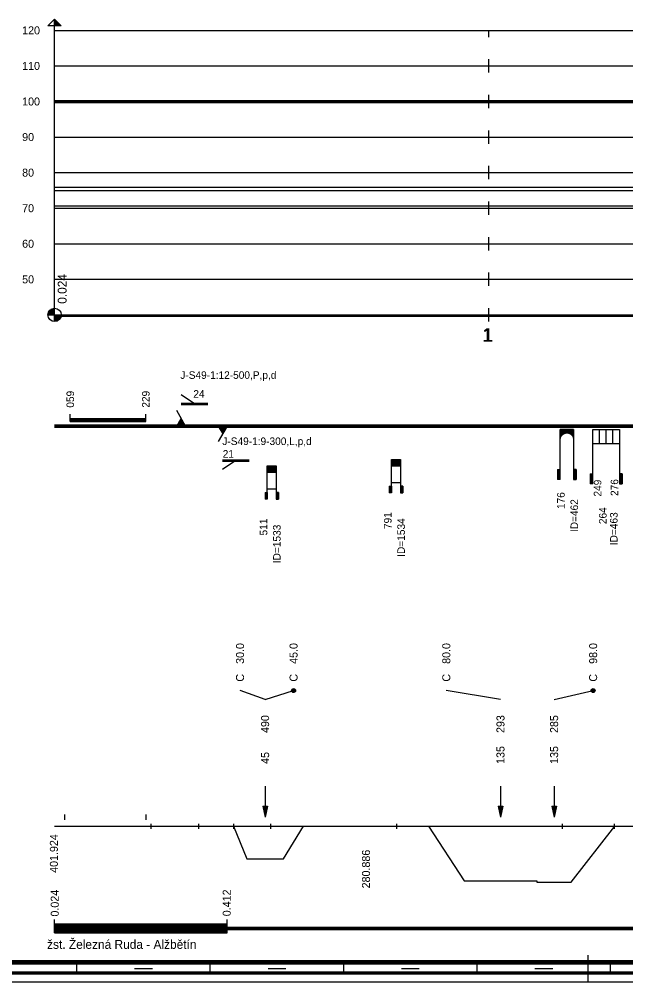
# Model space of a CAD drawing. Extents: x 2 to 10148, y 0 to 380.
# Drawn here: x 293.6 to 429.9, y 0 to 216.5 of the extents above; entities that cross this region are included whole.
import ezdxf

# ---------------------------------------------------------------- set-up
doc = ezdxf.new("R2010")
doc.units = 0
for name, color, linetype in [('CARA_S_OBJEKTY', 7, 'Continuous'), ('KRIV1_CARA', 7, 'Continuous'), ('KRIV1_TEXT', 7, 'Continuous'), ('L_OBJEKTY_TEXT', 7, 'Continuous'), ('L_OBJEKTY_TVAR', 7, 'Continuous'), ('OBJEKTY_TEXT', 7, 'Continuous'), ('OBJEKTY_TVAR', 7, 'Continuous'), ('RAM', 7, 'Continuous'), ('RYCHL_A', 7, 'Continuous'), ('RYCHL_B', 7, 'Continuous'), ('RYCHL_C', 7, 'Continuous'), ('RYCHL_RASTR', 7, 'Continuous'), ('RYCHL_STAN', 7, 'Continuous'), ('STAN_CARA', 7, 'Continuous')]:
    doc.layers.add(name, color=color, linetype=linetype)

msp = doc.modelspace()

# ---------------------------------------------------------------- linework, layer by layer
for p, q in [((303.74, 37.61), (303.74, 36.42)), ((322.04, 37.61), (322.04, 36.42)), ((323.13, 35.55), (323.13, 34.36)), ((333.89, 35.55), (333.89, 34.36)), ((341.73, 35.55), (341.73, 34.36)), ((350.06, 35.55), (350.06, 34.36)), ((378.36, 35.55), (378.36, 34.36)), ((415.66, 35.55), (415.66, 34.36)), ((427.33, 35.55), (427.33, 34.36))]:
    msp.add_line(p, q)
at = {"layer": 'CARA_S_OBJEKTY'}
for p, q in [((301.52, 125.25), (632.74, 125.25)), ((301.52, 125), (632.74, 125)), ((301.52, 124.75), (632.74, 124.75))]:
    msp.add_line(p, q, dxfattribs=at)
at = {"layer": 'KRIV1_CARA'}
for p, q in [((301.52, 35), (632.74, 35)), ((341.71, 35), (344.71, 27.65)), ((353, 27.65), (357.5, 35)), ((385.59, 35), (393.59, 22.71)), ((417.7, 22.37), (427.5, 35)), ((344.71, 27.65), (353, 27.65)), ((393.59, 22.71), (409.96, 22.71)), ((409.96, 22.71), (409.96, 22.37)), ((409.96, 22.37), (417.7, 22.37))]:
    msp.add_line(p, q, dxfattribs=at)
at = {"layer": 'KRIV1_TEXT'}
for p, q in [((348.85, 63.5), (343.21, 65.5)), ((348.85, 63.5), (355.25, 65.5)), ((401.77, 63.5), (389.59, 65.5)), ((413.83, 63.5), (422.6, 65.5)), ((348.85, 44), (348.85, 42.2)), ((401.77, 44), (401.77, 42.2)), ((413.83, 44), (413.83, 42.2)), ((348.85, 42.2), (348.85, 40)), ((401.77, 42.2), (401.77, 40)), ((413.83, 42.2), (413.83, 40)), ((348.35, 39.5), (348.85, 37)), ((348.35, 39.5), (349.35, 39.5)), ((348.45, 39.5), (348.85, 37.5)), ((348.55, 39.5), (348.85, 38)), ((348.65, 39.5), (348.85, 38.5)), ((348.75, 39.5), (348.85, 39)), ((348.85, 40), (348.85, 37)), ((349.35, 39.5), (348.85, 37)), ((349.25, 39.5), (348.85, 37.5)), ((349.15, 39.5), (348.85, 38)), ((349.05, 39.5), (348.85, 38.5)), ((348.95, 39.5), (348.85, 39)), ((348.85, 39.5), (348.85, 39.5)), ((348.85, 39.5), (348.85, 39.5)), ((401.27, 39.5), (401.77, 37)), ((401.27, 39.5), (402.27, 39.5)), ((401.37, 39.5), (401.77, 37.5)), ((401.47, 39.5), (401.77, 38)), ((401.57, 39.5), (401.77, 38.5)), ((401.67, 39.5), (401.77, 39)), ((401.77, 40), (401.77, 37)), ((402.27, 39.5), (401.77, 37)), ((402.17, 39.5), (401.77, 37.5)), ((402.07, 39.5), (401.77, 38)), ((401.97, 39.5), (401.77, 38.5)), ((401.87, 39.5), (401.77, 39)), ((401.77, 39.5), (401.77, 39.5)), ((401.77, 39.5), (401.77, 39.5)), ((413.33, 39.5), (413.83, 37)), ((413.33, 39.5), (414.33, 39.5)), ((413.43, 39.5), (413.83, 37.5)), ((413.53, 39.5), (413.83, 38)), ((413.63, 39.5), (413.83, 38.5)), ((413.73, 39.5), (413.83, 39)), ((413.83, 40), (413.83, 37)), ((414.33, 39.5), (413.83, 37)), ((414.23, 39.5), (413.83, 37.5)), ((414.13, 39.5), (413.83, 38)), ((414.03, 39.5), (413.83, 38.5)), ((413.93, 39.5), (413.83, 39)), ((413.83, 39.5), (413.83, 39.5)), ((413.83, 39.5), (413.83, 39.5))]:
    msp.add_line(p, q, dxfattribs=at)
for centre, radius in [((355.25, 65.5), 0.45), ((355.25, 65.5), 0.3), ((355.25, 65.5), 0.15), ((422.6, 65.5), 0.45), ((422.6, 65.5), 0.3), ((422.6, 65.5), 0.15)]:
    msp.add_circle(centre, radius, dxfattribs=at)
at = {"layer": 'L_OBJEKTY_TVAR'}
for p, q in [((305.04, 126), (305.04, 127.67)), ((305.04, 126.67), (322.03, 126.67)), ((305.04, 126.5), (322.03, 126.5)), ((305.04, 126.25), (322.03, 126.25)), ((305.04, 126), (322.03, 126)), ((322.03, 125.99), (322.03, 127.67)), ((301.52, 11), (301.52, 14)), ((301.52, 13), (340.31, 13)), ((340.31, 11), (340.31, 14)), ((301.52, 12.75), (340.31, 12.75)), ((301.52, 12.5), (340.31, 12.5)), ((301.52, 12.25), (340.31, 12.25)), ((301.52, 12), (340.31, 12)), ((301.52, 11.75), (340.31, 11.75)), ((301.52, 11.5), (340.31, 11.5)), ((301.52, 11.25), (340.31, 11.25)), ((301.52, 11), (340.31, 11))]:
    msp.add_line(p, q, dxfattribs=at)
at = {"layer": 'OBJEKTY_TVAR'}
for p, q in [((332.98, 130), (329.98, 132)), ((329.98, 130.13), (335.98, 130.13)), ((329.98, 130), (335.98, 130)), ((330.98, 125), (328.98, 128.46)), ((329.98, 129.88), (335.98, 129.88)), ((328.98, 125), (329.98, 126.73)), ((329.13, 125), (330.05, 126.6)), ((329.28, 125), (330.13, 126.47)), ((329.43, 125), (330.2, 126.34)), ((329.58, 125), (330.28, 126.21)), ((329.73, 125), (330.35, 126.08)), ((329.88, 125), (330.43, 125.95)), ((330.03, 125), (330.5, 125.82)), ((330.18, 125), (330.58, 125.69)), ((330.33, 125), (330.65, 125.56)), ((330.48, 125), (330.73, 125.43)), ((330.63, 125), (330.8, 125.3)), ((330.78, 125), (330.88, 125.17)), ((338.31, 125), (339.31, 123.27)), ((340.31, 125), (338.31, 121.54)), ((338.46, 125), (339.38, 123.4)), ((338.61, 125), (339.46, 123.53)), ((338.76, 125), (339.53, 123.66)), ((338.91, 125), (339.61, 123.79)), ((339.06, 125), (339.68, 123.92)), ((339.21, 125), (339.76, 124.05)), ((339.36, 125), (339.83, 124.18)), ((339.51, 125), (339.91, 124.31)), ((339.66, 125), (339.98, 124.44)), ((339.81, 125), (340.06, 124.57)), ((339.96, 125), (340.13, 124.7)), ((340.11, 125), (340.21, 124.83)), ((415.21, 113), (415.21, 124.25)), ((418.21, 124.25), (415.21, 124.25)), ((415.21, 124.17), (418.21, 124.17)), ((415.21, 124.1), (418.21, 124.1)), ((415.21, 124.02), (418.21, 124.02)), ((415.21, 123.95), (418.21, 123.95)), ((415.21, 123.87), (418.21, 123.87)), ((415.21, 123.8), (418.21, 123.8)), ((415.21, 123.72), (418.21, 123.72)), ((415.21, 123.65), (418.21, 123.65)), ((415.21, 123.57), (418.21, 123.57)), ((415.21, 123.5), (418.21, 123.5)), ((415.21, 123.42), (416.37, 123.42)), ((416.13, 123.35), (416.37, 123.42)), ((416.37, 123.42), (416.58, 123.46)), ((416.58, 123.46), (416.83, 123.46)), ((416.83, 123.46), (416.97, 123.44)), ((416.97, 123.44), (417.05, 123.42)), ((417.05, 123.42), (418.21, 123.42)), ((417.05, 123.42), (417.29, 123.35)), ((418.21, 124.25), (418.21, 113)), ((422.52, 112), (422.52, 124.25)), ((422.52, 124.25), (428.52, 124.25)), ((424.02, 121.07), (424.02, 124.25)), ((425.52, 121.07), (425.52, 124.25)), ((427.02, 121.07), (427.02, 124.25)), ((428.52, 124.25), (428.52, 112)), ((415.21, 123.35), (416.13, 123.35)), ((415.21, 123.27), (415.98, 123.27)), ((415.21, 123.2), (415.86, 123.2)), ((415.21, 123.12), (415.76, 123.12)), ((415.21, 123.05), (415.67, 123.05)), ((415.21, 122.97), (415.6, 122.97)), ((415.21, 122.9), (415.54, 122.9)), ((415.21, 122.82), (415.48, 122.82)), ((415.21, 122.75), (415.43, 122.75)), ((415.21, 122.67), (415.39, 122.67)), ((415.21, 122.6), (415.35, 122.6)), ((415.21, 122.52), (415.32, 122.52)), ((415.21, 122.45), (415.29, 122.45)), ((415.21, 122.37), (415.27, 122.37)), ((415.21, 122.3), (415.25, 122.3)), ((415.21, 122.22), (415.23, 122.22)), ((415.21, 122.15), (415.22, 122.15)), ((415.21, 121.97), (415.22, 122.11)), ((415.22, 122.11), (415.24, 122.28)), ((415.24, 122.28), (415.29, 122.46)), ((415.29, 122.46), (415.36, 122.61)), ((415.36, 122.61), (415.43, 122.75)), ((415.43, 122.75), (415.54, 122.9)), ((415.54, 122.9), (415.67, 123.05)), ((415.67, 123.05), (415.75, 123.12)), ((415.75, 123.12), (415.85, 123.19)), ((415.85, 123.19), (415.98, 123.27)), ((415.98, 123.27), (416.13, 123.35)), ((417.29, 123.35), (418.21, 123.35)), ((417.29, 123.35), (417.44, 123.27)), ((417.44, 123.27), (418.21, 123.27)), ((417.44, 123.27), (417.56, 123.2)), ((417.56, 123.2), (418.21, 123.2)), ((417.56, 123.2), (417.66, 123.12)), ((417.66, 123.12), (418.21, 123.12)), ((417.66, 123.12), (417.75, 123.05)), ((417.75, 123.05), (418.21, 123.05)), ((417.75, 123.05), (417.82, 122.97)), ((417.82, 122.97), (418.21, 122.97)), ((417.82, 122.97), (417.88, 122.9)), ((417.88, 122.9), (418.2, 122.9)), ((417.88, 122.9), (417.94, 122.82)), ((417.94, 122.82), (418.21, 122.82)), ((417.94, 122.82), (418.03, 122.67)), ((417.99, 122.75), (418.21, 122.75)), ((418.03, 122.67), (418.21, 122.67)), ((418.03, 122.67), (418.1, 122.52)), ((418.07, 122.6), (418.21, 122.6)), ((418.1, 122.52), (418.21, 122.52)), ((418.1, 122.52), (418.15, 122.37)), ((418.13, 122.45), (418.21, 122.45)), ((418.15, 122.37), (418.21, 122.37)), ((418.15, 122.37), (418.19, 122.22)), ((418.17, 122.3), (418.21, 122.3)), ((418.19, 122.22), (418.21, 122.22)), ((418.19, 122.22), (418.21, 121.97)), ((418.2, 122.15), (418.21, 122.15)), ((422.52, 121.07), (428.52, 121.07)), ((339.26, 117.36), (345.26, 117.36)), ((339.26, 117.24), (345.26, 117.24)), ((342.26, 117.24), (339.26, 115.24)), ((339.26, 117.11), (345.26, 117.11)), ((377.28, 110), (377.28, 117.5)), ((377.28, 117.5), (379.28, 117.5)), ((377.28, 117.45), (379.28, 117.45)), ((377.28, 117.4), (379.28, 117.4)), ((377.28, 117.35), (379.28, 117.35)), ((377.28, 117.3), (379.28, 117.3)), ((377.28, 117.25), (379.28, 117.25)), ((377.28, 117.2), (379.28, 117.2)), ((377.28, 117.15), (379.28, 117.15)), ((377.28, 117.1), (379.28, 117.1)), ((377.28, 117.05), (379.28, 117.05)), ((377.28, 117), (379.28, 117)), ((377.28, 116.95), (379.28, 116.95)), ((379.28, 117.5), (379.28, 110)), ((349.34, 108.56), (349.34, 116.06)), ((349.34, 116.06), (351.34, 116.06)), ((349.34, 116.01), (351.34, 116.01)), ((349.34, 115.96), (351.34, 115.96)), ((349.34, 115.91), (351.34, 115.91)), ((349.34, 115.86), (351.34, 115.86)), ((349.34, 115.81), (351.34, 115.81)), ((349.34, 115.76), (351.34, 115.76)), ((349.34, 115.71), (351.34, 115.71)), ((349.34, 115.66), (351.34, 115.66)), ((349.34, 115.61), (351.34, 115.61)), ((349.34, 115.56), (351.34, 115.56)), ((349.34, 115.51), (351.34, 115.51)), ((349.34, 115.46), (351.34, 115.46)), ((349.34, 115.41), (351.34, 115.41)), ((349.34, 115.36), (351.34, 115.36)), ((349.34, 115.31), (351.34, 115.31)), ((349.34, 115.26), (351.34, 115.26)), ((349.34, 115.21), (351.34, 115.21)), ((349.34, 115.16), (351.34, 115.16)), ((349.34, 115.11), (351.34, 115.11)), ((349.34, 115.06), (351.34, 115.06)), ((349.34, 115.01), (351.34, 115.01)), ((349.34, 114.96), (351.34, 114.96)), ((349.34, 114.91), (351.34, 114.91)), ((349.34, 114.86), (351.34, 114.86)), ((349.34, 114.81), (351.34, 114.81)), ((349.34, 114.76), (351.34, 114.76)), ((351.34, 116.06), (351.34, 108.56)), ((377.28, 116.9), (379.28, 116.9)), ((377.28, 116.85), (379.28, 116.85)), ((377.28, 116.8), (379.28, 116.8)), ((377.28, 116.75), (379.28, 116.75)), ((377.28, 116.7), (379.28, 116.7)), ((377.28, 116.65), (379.28, 116.65)), ((377.28, 116.6), (379.28, 116.6)), ((377.28, 116.55), (379.28, 116.55)), ((377.28, 116.5), (379.28, 116.5)), ((377.28, 116.45), (379.28, 116.45)), ((377.28, 116.4), (379.28, 116.4)), ((377.28, 116.35), (379.28, 116.35)), ((377.28, 116.3), (379.28, 116.3)), ((377.28, 116.25), (379.28, 116.25)), ((377.28, 116.2), (379.28, 116.2)), ((377.28, 116.15), (379.28, 116.15)), ((377.28, 116.1), (379.28, 116.1)), ((377.28, 116.05), (379.28, 116.05)), ((414.61, 115.25), (415.21, 115.25)), ((414.61, 115.25), (414.61, 113)), ((414.68, 115.25), (414.68, 113)), ((414.76, 115.25), (414.76, 113)), ((414.83, 115.25), (414.83, 113)), ((414.91, 115.25), (414.91, 113)), ((414.98, 115.25), (414.98, 113)), ((415.06, 115.25), (415.06, 113)), ((415.13, 115.25), (415.13, 113)), ((418.81, 115.25), (418.21, 115.25)), ((418.29, 115.25), (418.29, 113)), ((418.36, 115.25), (418.36, 113)), ((418.44, 115.25), (418.44, 113)), ((418.51, 115.25), (418.51, 113)), ((418.59, 115.25), (418.59, 113)), ((418.66, 115.25), (418.66, 113)), ((418.74, 115.25), (418.74, 113)), ((418.81, 115.25), (418.81, 113)), ((349.34, 114.71), (351.34, 114.71)), ((349.34, 114.66), (351.34, 114.66)), ((349.34, 114.61), (351.34, 114.61)), ((415.21, 113), (414.61, 113)), ((418.21, 113), (418.81, 113)), ((421.92, 114.25), (421.92, 112)), ((421.92, 114.25), (422.52, 114.25)), ((421.99, 114.25), (421.99, 112)), ((422.07, 114.25), (422.07, 112)), ((422.14, 114.25), (422.14, 112)), ((422.22, 114.25), (422.22, 112)), ((422.29, 114.25), (422.29, 112)), ((422.37, 114.25), (422.37, 112)), ((422.44, 114.25), (422.44, 112)), ((429.12, 114.25), (428.52, 114.25)), ((428.6, 114.25), (428.6, 112)), ((428.67, 114.25), (428.67, 112)), ((428.75, 114.25), (428.75, 112)), ((428.82, 114.25), (428.82, 112)), ((428.9, 114.25), (428.9, 112)), ((428.97, 114.25), (428.97, 112)), ((429.05, 114.25), (429.05, 112)), ((429.12, 114.25), (429.12, 112)), ((349.34, 110.87), (351.34, 110.87)), ((376.78, 111.5), (377.28, 111.5)), ((376.78, 111.5), (376.78, 110)), ((376.83, 111.5), (376.83, 110)), ((376.88, 111.5), (376.88, 110)), ((376.93, 111.5), (376.93, 110)), ((376.98, 111.5), (376.98, 110)), ((377.03, 111.5), (377.03, 110)), ((377.08, 111.5), (377.08, 110)), ((377.13, 111.5), (377.13, 110)), ((377.18, 111.5), (377.18, 110)), ((377.23, 111.5), (377.23, 110)), ((377.28, 112.31), (379.28, 112.31)), ((379.78, 111.5), (379.28, 111.5)), ((379.33, 111.5), (379.33, 110)), ((379.38, 111.5), (379.38, 110)), ((379.43, 111.5), (379.43, 110)), ((379.48, 111.5), (379.48, 110)), ((379.53, 111.5), (379.53, 110)), ((379.58, 111.5), (379.58, 110)), ((379.63, 111.5), (379.63, 110)), ((379.68, 111.5), (379.68, 110)), ((379.73, 111.5), (379.73, 110)), ((379.78, 111.5), (379.78, 110)), ((422.52, 112), (421.92, 112)), ((428.52, 112), (429.12, 112)), ((348.84, 110.06), (349.34, 110.06)), ((348.84, 110.06), (348.84, 108.56)), ((349.34, 108.56), (348.84, 108.56)), ((348.89, 110.06), (348.89, 108.56)), ((348.94, 110.06), (348.94, 108.56)), ((348.99, 110.06), (348.99, 108.56)), ((349.04, 110.06), (349.04, 108.56)), ((349.09, 110.06), (349.09, 108.56)), ((349.14, 110.06), (349.14, 108.56)), ((349.19, 110.06), (349.19, 108.56)), ((349.24, 110.06), (349.24, 108.56)), ((349.29, 110.06), (349.29, 108.56)), ((351.84, 110.06), (351.34, 110.06)), ((351.34, 108.56), (351.84, 108.56)), ((351.39, 110.06), (351.39, 108.56)), ((351.44, 110.06), (351.44, 108.56)), ((351.49, 110.06), (351.49, 108.56)), ((351.54, 110.06), (351.54, 108.56)), ((351.59, 110.06), (351.59, 108.56)), ((351.64, 110.06), (351.64, 108.56)), ((351.69, 110.06), (351.69, 108.56)), ((351.74, 110.06), (351.74, 108.56)), ((351.79, 110.06), (351.79, 108.56)), ((351.84, 110.06), (351.84, 108.56)), ((377.28, 110), (376.78, 110)), ((379.28, 110), (379.78, 110))]:
    msp.add_line(p, q, dxfattribs=at)
at = {"layer": 'RAM'}
for p, q in [((5.52, 4.75), (632.74, 4.75)), ((5.52, 4.5), (632.74, 4.5)), ((421.52, 0), (421.52, 6)), ((3.52, 2.25), (632.74, 2.25)), ((5.52, 4.25), (632.74, 4.25)), ((5.52, 4), (632.74, 4)), ((306.52, 2), (306.52, 4)), ((319.52, 3), (323.52, 3)), ((336.52, 2), (336.52, 4)), ((349.52, 3), (353.52, 3)), ((366.52, 2), (366.52, 4)), ((379.52, 3), (383.52, 3)), ((396.52, 2), (396.52, 4)), ((409.52, 3), (413.52, 3)), ((426.52, 2), (426.52, 4)), ((1.52, 0), (632.74, 0)), ((3.52, 2), (632.74, 2)), ((3.52, 1.75), (632.74, 1.75))]:
    msp.add_line(p, q, dxfattribs=at)
at = {"layer": 'RYCHL_A'}
msp.add_line((301.52, 174.5), (632.74, 174.5), dxfattribs=at)
at = {"layer": 'RYCHL_B'}
msp.add_line((301.52, 178), (626.7, 178), dxfattribs=at)
at = {"layer": 'RYCHL_C'}
msp.add_line((301.52, 178.75), (632.3, 178.75), dxfattribs=at)
at = {"layer": 'RYCHL_RASTR'}
for p, q in [((300.02, 215), (301.52, 216.5)), ((301.52, 150), (301.52, 216.5)), ((301.52, 216.5), (301.52, 215)), ((301.52, 216.5), (303.02, 215)), ((303.02, 215), (300.02, 215)), ((301.77, 215), (301.77, 216.25)), ((302.02, 215), (302.02, 216)), ((302.27, 215), (302.27, 215.75)), ((302.52, 215), (302.52, 215.5)), ((302.77, 215), (302.77, 215.25)), ((301.52, 214), (632.74, 214)), ((399.14, 212.5), (399.14, 214)), ((301.52, 206), (632.74, 206)), ((399.14, 204.5), (399.14, 207.5)), ((399.14, 196.5), (399.14, 199.5)), ((301.52, 198.25), (632.74, 198.25)), ((301.52, 198), (632.74, 198)), ((301.52, 197.75), (632.74, 197.75)), ((399.14, 188.5), (399.14, 191.5)), ((301.52, 190), (632.74, 190)), ((301.52, 182), (632.74, 182)), ((399.14, 180.5), (399.14, 183.5)), ((399.14, 172.5), (399.14, 175.5)), ((301.52, 174), (632.74, 174)), ((399.14, 164.5), (399.14, 167.5)), ((301.52, 166), (632.74, 166)), ((399.14, 156.5), (399.14, 159.5)), ((301.52, 158), (632.74, 158)), ((300.02, 150), (300.02, 150)), ((300.02, 150), (303.02, 150)), ((300.19, 150), (300.19, 150.69)), ((300.35, 150), (300.35, 150.94)), ((300.52, 150), (300.52, 151.12)), ((300.69, 150), (300.69, 151.25)), ((300.85, 150), (300.85, 151.34)), ((301.02, 150), (301.02, 151.41)), ((301.19, 150), (301.19, 151.46)), ((301.35, 150), (301.35, 151.49)), ((301.52, 150), (301.52, 151.5)), ((301.52, 148.5), (301.52, 151.5)), ((301.52, 150), (301.52, 148.5)), ((301.69, 150), (301.69, 148.51)), ((301.85, 150), (301.85, 148.54)), ((302.02, 150), (302.02, 148.59)), ((302.19, 150), (302.19, 148.66)), ((302.35, 150), (302.35, 148.75)), ((302.52, 150), (302.52, 148.88)), ((302.69, 150), (302.69, 149.06)), ((302.85, 150), (302.85, 149.31)), ((303.02, 150), (632.74, 150)), ((303.02, 150), (303.02, 150)), ((303.02, 149.75), (632.74, 149.75)), ((399.14, 148.5), (399.14, 151.5))]:
    msp.add_line(p, q, dxfattribs=at)
msp.add_circle((301.52, 150), 1.5, dxfattribs=at)
at = {"layer": 'STAN_CARA'}
for p, q in [((301.52, 12.25), (632.74, 12.25)), ((301.52, 12), (632.74, 12)), ((301.52, 12), (632.74, 12)), ((301.52, 11.75), (632.74, 11.75))]:
    msp.add_line(p, q, dxfattribs=at)

# ---------------------------------------------------------------- texts
at = {"layer": 'KRIV1_TEXT'}
for s, p in [('30.0', (344.11, 71.5)), ('45.0', (356.15, 71.5)), ('80.0', (390.49, 71.5)), ('98.0', (423.5, 71.5)), ('C', (344.11, 67.5)), ('C', (356.15, 67.5)), ('C', (390.49, 67.5)), ('C', (423.5, 67.5)), ('490', (349.75, 55.95)), ('293', (402.67, 55.95)), ('285', (414.73, 55.95)), ('135', (402.67, 49)), ('135', (414.73, 49)), ('45', (349.75, 49)), ('401.924', (302.26, 24.49)), ('280.886', (372.44, 21))]:
    msp.add_text(s, height=1.8, rotation=90, dxfattribs=at).set_placement(p)
at = {"layer": 'L_OBJEKTY_TEXT'}
for s, height, p in [('059', 1.7, (305.89, 129.13)), ('229', 1.7, (322.88, 129.13)), ('249', 1.7, (424.45, 109.14)), ('276', 1.7, (428.25, 109.27)), ('0.024', 1.8, (302.45, 14.66)), ('0.412', 1.8, (341.12, 14.73))]:
    msp.add_text(s, height=height, rotation=90, dxfattribs=at).set_placement(p)
msp.add_text('žst. Železná Ruda - Alžbětín', height=2, dxfattribs=at).set_placement((299.83, 7.4))
at = {"layer": 'OBJEKTY_TEXT'}
for s, p in [('J-S49-1:12-500,P,p,d', (329.78, 135.61)), ('24', (332.71, 131.38)), ('J-S49-1:9-300,L,p,d', (339.23, 120.73)), ('21', (339.32, 117.88))]:
    msp.add_text(s, height=1.7, dxfattribs=at).set_placement(p)
for s, p in [('176', (416.21, 106.33)), ('ID=462', (419.21, 101.15)), ('264', (425.63, 102.94)), ('511', (349.34, 100.38)), ('791', (377.28, 101.83)), ('ID=1534', (380.28, 95.59)), ('ID=463', (428.1, 98.2)), ('ID=1533', (352.34, 94.15))]:
    msp.add_text(s, height=1.7, rotation=90, dxfattribs=at).set_placement(p)
at = {"layer": 'RYCHL_RASTR'}
for s, p in [('120', (294.22, 213.1)), ('110', (294.22, 205.1)), ('100', (294.22, 197.1)), ('90', (294.22, 189.1)), ('80', (294.22, 181.1)), ('70', (294.22, 173.1)), ('60', (294.22, 165.1)), ('50', (294.22, 157.1))]:
    msp.add_text(s, height=1.8, dxfattribs=at).set_placement(p)
msp.add_text('0.024', height=2, rotation=90, dxfattribs=at).set_placement((304.22, 152.5))
at = {"layer": 'RYCHL_STAN'}
for p in [(397.67, 144), (397.92, 144)]:
    msp.add_text('1', height=3, dxfattribs=at).set_placement(p)

doc.saveas('drawing.dxf')
